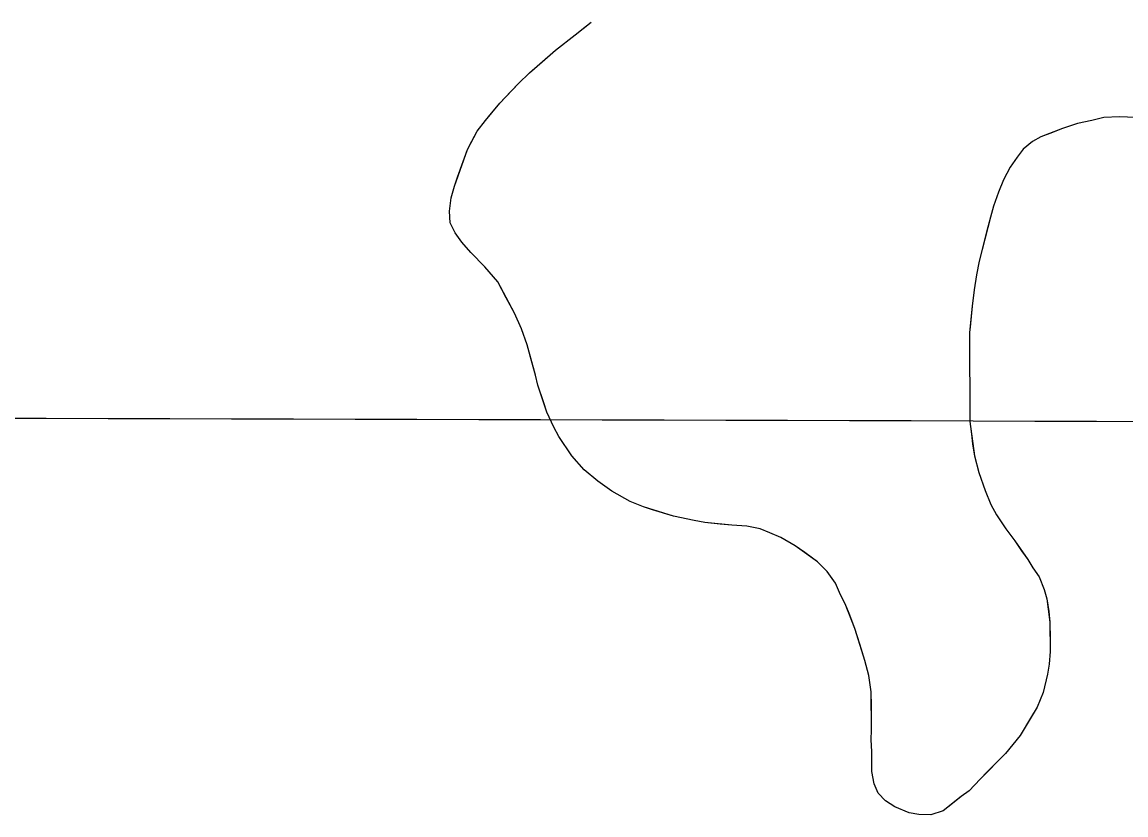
# Model space of a CAD drawing. Extents: x 3172297 to 3210190, y 958463 to 983887.
# Drawn here: x 3203045.9 to 3203409.8, y 969784.5 to 970045.8 of the extents above; entities that cross this region are included whole.
import ezdxf

# ---------------------------------------------------------------- set-up
doc = ezdxf.new("R2010")
doc.units = 0
for name, color, linetype in [('V-GRID-MAJR', 7, 'Continuous'), ('V-SITE-VEGE', 7, 'Continuous'), ('V-TOPO-SHOR', 7, 'Continuous')]:
    doc.layers.add(name, color=color, linetype=linetype)

msp = doc.modelspace()

# ---------------------------------------------------------------- linework, layer by layer
at = {"layer": 'V-GRID-MAJR'}
msp.add_spline([(3176557.23, 969982.7930000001), (3181771.021, 969968.005), (3186984.815, 969953.976), (3192198.611, 969940.7050000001), (3197412.4080000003, 969928.193), (3202626.207, 969916.438), (3207840.008, 969905.443), (3207840.009, 969905.443)], degree=3, dxfattribs=at)
at = {"layer": 'V-SITE-VEGE'}
for p, q in [((3203228.296, 970041.5809999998), (3203233.5700000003, 970045.8219999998)), ((3203221.749, 970036.596), (3203228.296, 970041.5809999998)), ((3203213.213, 970029.039), (3203221.749, 970036.596)), ((3203209.582, 970025.537), (3203213.213, 970029.039)), ((3203203.413, 970019.094), (3203209.582, 970025.537)), ((3203198.701, 970013.392), (3203203.413, 970019.094)), ((3203402.5500000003, 970014.3199999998), (3203398.536, 970013.3779999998)), ((3203407.668, 970014.541), (3203402.5500000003, 970014.3200000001)), ((3203412.973, 970014.398), (3203407.668, 970014.541)), ((3203195.983, 970009.898), (3203198.701, 970013.392)), ((3203388.863, 970010.748), (3203381.755, 970007.9549999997)), ((3203393.789, 970012.43), (3203388.863, 970010.748)), ((3203398.536, 970013.378), (3203393.789, 970012.43)), ((3203192.737, 970003.8399999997), (3203195.983, 970009.898)), ((3203381.755, 970007.9549999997), (3203379.023, 970006.4720000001)), ((3203188.436, 969991.743), (3203192.737, 970003.8399999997)), ((3203375.932, 970003.89), (3203373.9420000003, 970001.3150000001)), ((3203379.023, 970006.4720000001), (3203375.932, 970003.89)), ((3203373.9420000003, 970001.3150000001), (3203371.589, 969998.008)), ((3203371.589, 969998.008), (3203369.424, 969993.787)), ((3203369.424, 969993.787), (3203367.808, 969989.752)), ((3203187.369, 969987.897), (3203188.436, 969991.743)), ((3203367.808, 969989.752), (3203366.196, 969985.171)), ((3203186.8510000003, 969983.5040000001), (3203187.369, 969987.897)), ((3203366.196, 969985.171), (3203365.125, 969981.507)), ((3203187.06, 969979.6659999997), (3203186.8510000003, 969983.5040000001)), ((3203365.125, 969981.507), (3203361.392, 969967.0359999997)), ((3203188.731, 969976.387), (3203187.06, 969979.6659999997)), ((3203190.947, 969973.2939999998), (3203188.731, 969976.387)), ((3203193.896, 969969.844), (3203190.947, 969973.2939999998)), ((3203198.502, 969965.123), (3203193.896, 969969.844)), ((3203361.392, 969967.0359999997), (3203360.511, 969962.458)), ((3203202.741, 969960.218), (3203198.502, 969965.123)), ((3203208.299, 969949.837), (3203202.741, 969960.218)), ((3203360.511, 969962.458), (3203359.815, 969957.517)), ((3203359.815, 969957.517), (3203359.122, 969952.208)), ((3203210.534, 969944.733), (3203208.299, 969949.837)), ((3203359.122, 969952.208), (3203358.27, 969943.5040000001)), ((3203212.4, 969939.443), (3203210.534, 969944.733)), ((3203358.27, 969943.5040000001), (3203358.2970000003, 969914.175)), ((3203215.216, 969929.4099999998), (3203212.4, 969939.443)), ((3203215.969, 969926.1229999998), (3203215.216, 969929.4099999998)), ((3203218.9590000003, 969917.185), (3203215.969, 969926.1229999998)), ((3203221.19, 969912.2660000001), (3203218.9590000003, 969917.185)), ((3203222.859, 969909.17), (3203221.19, 969912.2660000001)), ((3203358.2970000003, 969914.175), (3203359.845, 969902.849)), ((3203227.108, 969902.8), (3203222.859, 969909.17)), ((3203231.165, 969898.258), (3203227.108, 969902.8)), ((3203359.845, 969902.849), (3203361.347, 969897.375)), ((3203235.7630000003, 969894.4550000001), (3203231.165, 969898.258)), ((3203240.357, 969891.196), (3203235.7630000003, 969894.4550000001)), ((3203361.347, 969897.375), (3203363.403, 969891.356)), ((3203246.417, 969887.7660000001), (3203240.357, 969891.196)), ((3203363.403, 969891.356), (3203365.264, 969886.799)), ((3203250.818, 969885.97), (3203246.417, 969887.7660000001)), ((3203365.264, 969886.799), (3203367.1180000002, 969883.338)), ((3203260.7120000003, 969882.931), (3203250.818, 969885.97)), ((3203367.1180000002, 969883.338), (3203370.255, 969878.792)), ((3203267.487, 969881.519), (3203260.7120000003, 969882.931)), ((3203270.966, 969880.813), (3203267.487, 969881.519)), ((3203279.928, 969879.9649999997), (3203270.966, 969880.813)), ((3203284.8680000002, 969879.635), (3203279.928, 969879.9649999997)), ((3203289.265, 969878.753), (3203284.8680000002, 969879.635)), ((3203292.38, 969877.495), (3203289.265, 969878.753)), ((3203296.048, 969875.8749999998), (3203292.38, 969877.495)), ((3203300.822, 969873.17), (3203296.048, 969875.8749999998)), ((3203370.255, 969878.792), (3203373.213, 969874.7899999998)), ((3203308.174, 969867.921), (3203300.822, 969873.17)), ((3203373.213, 969874.7899999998), (3203377.4620000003, 969868.605)), ((3203377.4620000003, 969868.605), (3203379.127, 969865.873)), ((3203311.306, 969864.65), (3203308.174, 969867.921)), ((3203379.127, 969865.873), (3203381.161, 969862.965)), ((3203314.077, 969860.833), (3203311.306, 969864.65)), ((3203381.161, 969862.965), (3203382.836, 969858.77)), ((3203315.75, 969857.0049999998), (3203314.077, 969860.833)), ((3203382.836, 969858.77), (3203383.772, 969855.67)), ((3203317.233, 969854.091), (3203315.75, 969857.0049999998)), ((3203320.401, 969845.886), (3203317.233, 969854.091)), ((3203383.772, 969855.67), (3203384.7430000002, 969847.998)), ((3203384.7430000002, 969847.998), (3203384.813, 969838.309)), ((3203323.768, 969835.306), (3203320.401, 969845.886)), ((3203384.813, 969838.309), (3203384.477, 969834.1)), ((3203325.085, 969830.3790000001), (3203323.768, 969835.306)), ((3203384.477, 969834.1), (3203383.952, 969830.8069999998)), ((3203325.853, 969825.083), (3203325.085, 969830.3790000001)), ((3203383.952, 969830.8069999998), (3203382.5330000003, 969824.761)), ((3203325.9450000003, 969812.4670000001), (3203325.853, 969825.083)), ((3203382.5330000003, 969824.761), (3203380.557, 969819.993)), ((3203380.557, 969819.993), (3203374.958, 969810.63)), ((3203325.785, 969809.176), (3203325.9450000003, 969812.4670000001)), ((3203374.958, 969810.63), (3203370.065, 969804.7440000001)), ((3203325.9960000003, 969805.34), (3203325.785, 969809.176)), ((3203326.045, 969798.756), (3203325.9960000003, 969805.34)), ((3203370.065, 969804.7440000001), (3203361.715, 969796.2710000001)), ((3203326.805, 969794.74), (3203326.045, 969798.756)), ((3203361.715, 969796.2710000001), (3203358.086, 969792.407)), ((3203328.107, 969791.6410000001), (3203326.805, 969794.74)), ((3203358.086, 969792.407), (3203355.54, 969790.56)), ((3203330.502, 969789.0970000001), (3203328.107, 969791.6410000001)), ((3203333.625, 969787.111), (3203330.502, 969789.0970000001)), ((3203355.54, 969790.56), (3203349.542, 969785.7609999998)), ((3203338.393, 969785.132), (3203333.625, 969787.111)), ((3203341.505, 969784.6059999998), (3203338.393, 969785.132)), ((3203349.542, 969785.7609999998), (3203345.528, 969784.452)), ((3203345.528, 969784.452), (3203341.505, 969784.6059999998))]:
    msp.add_line(p, q, dxfattribs=at)
at = {"layer": 'V-TOPO-SHOR'}
for points in [[(3203192.737, 970003.84), (3203194.179, 970006.595), (3203195.983, 970009.898), (3203198.701, 970013.392), (3203200.693, 970015.782), (3203203.413, 970019.094), (3203207.042, 970022.958), (3203209.582, 970025.537), (3203213.213, 970029.039), (3203217.3910000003, 970032.725), (3203221.751, 970036.596), (3203228.296, 970041.581), (3203231.024, 970043.7930000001), (3203233.5700000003, 970045.822)], [(3203412.973, 970014.398), (3203407.668, 970014.541), (3203402.5500000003, 970014.3200000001), (3203398.536, 970013.378), (3203393.789, 970012.43), (3203388.863, 970010.748), (3203385.583, 970009.444), (3203381.755, 970007.9550000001), (3203379.023, 970006.4720000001), (3203375.932, 970003.89), (3203373.9420000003, 970001.3150000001), (3203371.589, 969998.008), (3203369.424, 969993.787), (3203367.808, 969989.752), (3203366.196, 969985.171), (3203365.125, 969981.507), (3203363.882, 969976.559), (3203362.637, 969971.797)], [(3203358.268, 969943.5040000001), (3203358.299, 969914.175), (3203358.879, 969909.9720000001), (3203359.27, 969906.685), (3203359.845, 969902.849), (3203361.347, 969897.375), (3203363.403, 969891.356), (3203365.264, 969886.799), (3203367.1180000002, 969883.338), (3203370.257, 969878.792), (3203373.213, 969874.79), (3203375.431, 969871.515), (3203377.4620000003, 969868.605), (3203379.127, 969865.875), (3203381.161, 969862.965), (3203382.836, 969858.77), (3203383.772, 969855.67), (3203384.352, 969851.469), (3203384.7430000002, 969847.998), (3203384.782, 969842.513), (3203384.813, 969838.309), (3203384.477, 969834.1), (3203383.952, 969830.807), (3203382.5330000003, 969824.761), (3203380.557, 969819.993), (3203378.39, 969816.321), (3203374.958, 969810.63), (3203370.065, 969804.742), (3203367.523, 969802.166), (3203364.074, 969798.666), (3203361.715, 969796.2710000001), (3203358.086, 969792.407), (3203355.54, 969790.56), (3203352.085, 969787.7930000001), (3203349.542, 969785.761), (3203345.528, 969784.452), (3203341.505, 969784.606), (3203338.393, 969785.132), (3203333.625, 969787.111), (3203330.502, 969789.0970000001), (3203328.107, 969791.6410000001), (3203326.805, 969794.74), (3203326.045, 969798.756), (3203326.023, 969801.865), (3203325.9960000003, 969805.338), (3203325.785, 969809.176), (3203325.9450000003, 969812.4670000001), (3203325.9220000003, 969815.576), (3203325.887, 969820.329), (3203325.855, 969825.083), (3203325.085, 969830.3790000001), (3203323.768, 969835.306), (3203322.082, 969840.779), (3203320.401, 969845.886), (3203318.537, 969850.81), (3203317.233, 969854.091), (3203315.75, 969857.005), (3203314.077, 969860.833), (3203311.306, 969864.65), (3203308.174, 969867.921), (3203303.947, 969870.997), (3203300.822, 969873.17), (3203296.048, 969875.875), (3203292.38, 969877.495), (3203289.2630000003, 969878.753), (3203284.8680000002, 969879.635), (3203279.93, 969879.965), (3203276.088, 969880.3030000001), (3203270.966, 969880.8150000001), (3203267.487, 969881.519), (3203260.7120000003, 969882.9330000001), (3203253.749, 969885.077), (3203250.818, 969885.97), (3203246.417, 969887.7660000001), (3203240.357, 969891.196), (3203235.7630000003, 969894.4550000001), (3203231.165, 969898.26), (3203227.108, 969902.8), (3203222.859, 969909.17), (3203221.19, 969912.2660000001), (3203218.9590000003, 969917.185), (3203217.8370000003, 969920.653), (3203215.969, 969926.123), (3203215.216, 969929.41), (3203213.901, 969934.153), (3203212.4, 969939.443), (3203210.534, 969944.733), (3203208.302, 969949.837), (3203205.522, 969954.934), (3203202.741, 969960.218), (3203198.502, 969965.123), (3203193.896, 969969.844), (3203190.947, 969973.294), (3203188.731, 969976.387), (3203187.06, 969979.666), (3203186.8510000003, 969983.5040000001), (3203187.367, 969987.897), (3203188.436, 969991.743), (3203189.511, 969994.676), (3203191.301, 969999.8080000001), (3203192.737, 970003.84)], [(3203362.637, 969971.797), (3203361.392, 969967.036), (3203360.511, 969962.458), (3203359.815, 969957.517), (3203359.122, 969952.208), (3203358.7800000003, 969948.733), (3203358.44, 969945.255), (3203358.268, 969943.5040000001)]]:
    msp.add_lwpolyline(points, dxfattribs=at)

doc.saveas('drawing.dxf')
